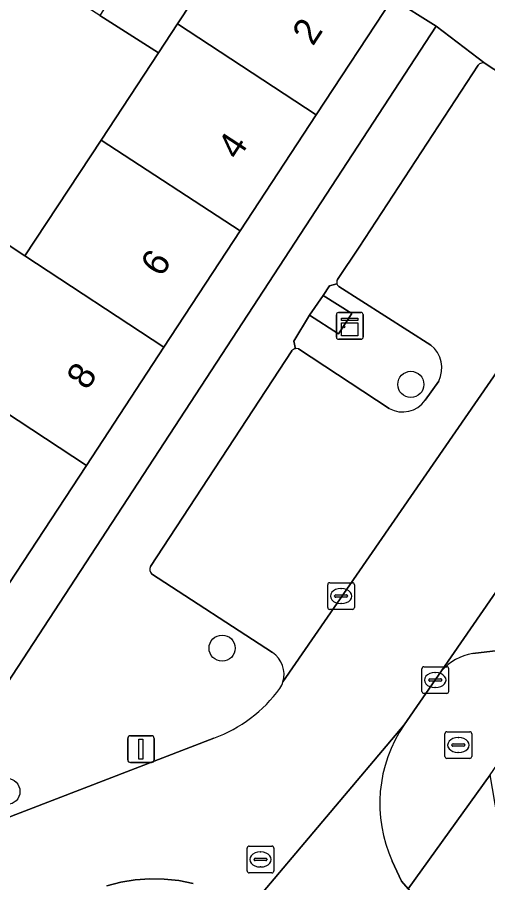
# Model space of a CAD drawing. Extents: x 159279 to 160377, y 384531 to 385888.
# Drawn here: x 159863.46 to 159881.05, y 385098.53 to 385130.91 of the extents above; entities that cross this region are included whole.
import ezdxf

# ---------------------------------------------------------------- set-up
doc = ezdxf.new("R2010")
doc.units = 0
for name, color, linetype in [('IMGEO_Boom', 7, 'Continuous'), ('IMGEO_Brandkraan', 7, 'Continuous'), ('IMGEO_Erf', 7, 'Continuous'), ('IMGEO_Groenvoorziening', 7, 'Continuous'), ('IMGEO_Kast', 7, 'Continuous'), ('IMGEO_Kolk', 7, 'Continuous'), ('IMGEO_Lichtmast', 7, 'Continuous'), ('IMGEO_Pand', 7, 'Continuous'), ('IMGEO_Pand_nummerreeks', 7, 'Continuous'), ('IMGEO_Parkeervlak_open', 7, 'Continuous'), ('IMGEO_Rijbaan_lokaal_open', 7, 'Continuous'), ('IMGEO_Rioolput', 7, 'Continuous'), ('IMGEO_Voetpad_open', 7, 'Continuous')]:
    doc.layers.add(name, color=color, linetype=linetype)

msp = doc.modelspace()

# ---------------------------------------------------------------- linework, layer by layer
at = {"layer": 'IMGEO_Boom'}
for centre in [(159878.177, 385117.176), (159871.12, 385107.306), (159863.073, 385101.945)]:
    msp.add_circle(centre, 0.489, dxfattribs=at)
at = {"layer": 'IMGEO_Brandkraan'}
for p, q in [((159879.454, 385103.254), (159879.454, 385104.106)), ((159879.529, 385104.18), (159880.381, 385104.18)), ((159879.942, 385103.96), (159879.967, 385103.96)), ((159880.455, 385104.106), (159880.455, 385103.254)), ((159879.713, 385103.674), (159879.713, 385103.686)), ((159880.151, 385103.637), (159879.753, 385103.637)), ((159879.756, 385103.723), (159880.154, 385103.723)), ((159880.197, 385103.686), (159880.197, 385103.674)), ((159879.965, 385103.4), (159879.94, 385103.4)), ((159880.381, 385103.18), (159879.529, 385103.18))]:
    msp.add_line(p, q, dxfattribs=at)
for points in [[(159879.454, 385103.254), (159879.454, 385104.106)], [(159879.529, 385104.18), (159880.381, 385104.18)], [(159880.455, 385104.106), (159880.455, 385103.254)], [(159880.381, 385103.18), (159879.529, 385103.18)]]:
    msp.add_lwpolyline(points, dxfattribs=at)
for centre, radius, start, end in [((159879.531, 385104.104), 0.0765, 91.552, 178.448), ((159879.531, 385104.104), 0.0765, 91.552, 178.448), ((159880.379, 385104.104), 0.0765, 1.552, 88.448), ((159880.379, 385104.104), 0.0765, 1.552, 88.448), ((159879.753, 385103.683), 0.0403, 85.8775, 175.7526), ((159879.75, 385103.673), 0.0366, 178.938, 274.7102), ((159880.154, 385103.68), 0.043, 264.8664, 352.4533), ((159880.158, 385103.685), 0.0386, 1.7309, 96.639), ((159879.531, 385103.256), 0.0765, 181.552, 268.448), ((159879.531, 385103.256), 0.0765, 181.552, 268.448), ((159880.379, 385103.256), 0.0765, 271.552, 358.448), ((159880.379, 385103.256), 0.0765, 271.552, 358.448)]:
    msp.add_arc(centre, radius, start, end, dxfattribs=at)
for centre, major_axis, ratio, start_param, end_param in [((159879.941, 385103.68), (-0.387, 0.002), 0.722429, 4.712389, 7.853982), ((159879.966, 385103.68), (-0.39, 0.002), 0.717154, 1.570796, 4.712389)]:
    msp.add_ellipse(centre, major_axis=major_axis, ratio=ratio, start_param=start_param, end_param=end_param, dxfattribs=at)
at = {"layer": 'IMGEO_Erf'}
for points in [[(159861.241, 385123.637), (159863.747, 385121.988), (159866.597, 385126.32), (159868.739, 385129.576), (159866.551, 385130.983), (159864.343, 385132.403), (159865.571, 385134.313), (159867.779, 385132.894), (159869.987, 385131.474), (159872.304, 385134.996), (159867.317, 385138.29), (159866.43, 385137.689), (159865.265, 385136.898), (159860.615, 385133.742)], [(159821.511, 385046.099), (159856.255, 385099.209), (159858.834, 385103.137), (159859.27, 385102.871), (159861.509, 385103.606), (159879.125, 385130.58), (159877.491, 385131.613), (159874.642, 385127.265), (159871.793, 385122.916), (159868.945, 385118.568), (159866.045, 385114.141), (159863.144, 385109.713), (159859.931, 385104.809), (159857.84, 385106.179), (159855.184, 385102.118), (159852.204, 385097.56)]]:
    msp.add_lwpolyline(points, dxfattribs=at)
at = {"layer": 'IMGEO_Groenvoorziening'}
for points in [[(159875.414, 385120.944), (159875.137, 385120.868), (159874.905, 385120.5), (159875.965, 385119.83), (159875.477, 385119.065), (159874.394, 385119.77), (159873.796, 385118.787), (159873.865, 385118.51)], [(159878.927, 385118.648), (159875.484, 385120.841)], [(159873.971, 385118.506), (159877.372, 385116.279)], [(159878.71, 385116.587), (159879.222, 385117.297)]]:
    msp.add_lwpolyline(points, dxfattribs=at)
for centre, radius, start, end in [((159875.596, 385120.992), 0.188, 194.8347, 233.5663), ((159873.908, 385118.231), 0.282, 76.9923, 98.6856), ((159878.229, 385117.788), 1.108, 333.6972, 50.938), ((159877.876, 385117.149), 1.006, 239.9078, 326.0188)]:
    msp.add_arc(centre, radius, start, end, dxfattribs=at)
at = {"layer": 'IMGEO_Kast'}
for p, q in [((159875.395, 385118.941), (159875.395, 385119.782)), ((159875.395, 385119.782), (159875.395, 385118.941)), ((159875.47, 385119.866), (159876.311, 385119.866)), ((159876.311, 385119.866), (159875.47, 385119.866)), ((159876.395, 385119.791), (159876.395, 385118.95)), ((159876.395, 385118.95), (159876.395, 385119.791)), ((159876.32, 385118.866), (159875.479, 385118.866)), ((159875.479, 385118.866), (159876.32, 385118.866))]:
    msp.add_line(p, q, dxfattribs=at)
for points in [[(159875.59, 385119.656), (159876.19, 385119.656), (159876.19, 385119.571), (159875.59, 385119.571), (159875.59, 385119.656)], [(159875.59, 385119.481), (159876.19, 385119.481), (159876.19, 385118.992), (159875.59, 385118.992), (159875.59, 385119.481)]]:
    msp.add_lwpolyline(points, dxfattribs=at)
msp.add_circle((159875.674, 385119.33), 0.0377, dxfattribs=at)
for centre, start, end in [((159875.473, 385119.788), 92.4484, 184.2845), ((159875.473, 385119.788), 92.4484, 184.2845), ((159876.317, 385119.788), 2.4484, 94.2845), ((159876.317, 385119.788), 2.4484, 94.2845), ((159875.473, 385118.944), 182.4484, 274.2845), ((159875.473, 385118.944), 182.4484, 274.2845), ((159876.317, 385118.944), 272.4484, 4.2845), ((159876.317, 385118.944), 272.4484, 4.2845)]:
    msp.add_arc(centre, 0.0779, start, end, dxfattribs=at)
at = {"layer": 'IMGEO_Kolk'}
for p, q in [((159875.144, 385109.754), (159875.996, 385109.754)), ((159875.069, 385108.828), (159875.069, 385109.68)), ((159875.557, 385109.534), (159875.582, 385109.534)), ((159876.07, 385109.68), (159876.07, 385108.828)), ((159875.328, 385109.248), (159875.328, 385109.26)), ((159875.766, 385109.211), (159875.368, 385109.211)), ((159875.371, 385109.297), (159875.769, 385109.297)), ((159875.812, 385109.26), (159875.812, 385109.248)), ((159875.58, 385108.974), (159875.555, 385108.974)), ((159875.996, 385108.754), (159875.144, 385108.754)), ((159878.591, 385105.685), (159878.591, 385106.537)), ((159878.666, 385106.611), (159879.518, 385106.611)), ((159879.592, 385106.537), (159879.592, 385105.685)), ((159879.079, 385106.391), (159879.104, 385106.391)), ((159878.85, 385106.105), (159878.85, 385106.117)), ((159879.288, 385106.068), (159878.89, 385106.068)), ((159878.893, 385106.154), (159879.291, 385106.154)), ((159879.334, 385106.117), (159879.334, 385106.105)), ((159879.518, 385105.611), (159878.666, 385105.611)), ((159879.102, 385105.831), (159879.077, 385105.831))]:
    msp.add_line(p, q, dxfattribs=at)
for points in [[(159875.144, 385109.754), (159875.996, 385109.754)], [(159875.069, 385108.828), (159875.069, 385109.68)], [(159876.07, 385109.68), (159876.07, 385108.828)], [(159875.996, 385108.754), (159875.144, 385108.754)], [(159878.591, 385105.685), (159878.591, 385106.537)], [(159878.666, 385106.611), (159879.518, 385106.611)], [(159879.592, 385106.537), (159879.592, 385105.685)], [(159879.518, 385105.611), (159878.666, 385105.611)]]:
    msp.add_lwpolyline(points, dxfattribs=at)
for centre, radius, start, end in [((159875.146, 385109.678), 0.0765, 91.552, 178.448), ((159875.146, 385109.678), 0.0765, 91.552, 178.448), ((159875.994, 385109.678), 0.0765, 1.552, 88.448), ((159875.994, 385109.678), 0.0765, 1.552, 88.448), ((159875.368, 385109.257), 0.0403, 85.8775, 175.7526), ((159875.365, 385109.247), 0.0366, 178.938, 274.7102), ((159875.769, 385109.254), 0.043, 264.8664, 352.4533), ((159875.773, 385109.259), 0.0386, 1.7309, 96.639), ((159875.146, 385108.83), 0.0765, 181.552, 268.448), ((159875.146, 385108.83), 0.0765, 181.552, 268.448), ((159875.994, 385108.83), 0.0765, 271.552, 358.448), ((159875.994, 385108.83), 0.0765, 271.552, 358.448), ((159878.668, 385106.535), 0.0765, 91.552, 178.448), ((159878.668, 385106.535), 0.0765, 91.552, 178.448), ((159879.516, 385106.535), 0.0765, 1.552, 88.448), ((159879.516, 385106.535), 0.0765, 1.552, 88.448), ((159878.89, 385106.114), 0.0403, 85.8775, 175.7526), ((159878.887, 385106.104), 0.0366, 178.938, 274.7102), ((159879.291, 385106.111), 0.043, 264.8664, 352.4533), ((159879.295, 385106.116), 0.0386, 1.7309, 96.639), ((159878.668, 385105.687), 0.0765, 181.552, 268.448), ((159878.668, 385105.687), 0.0765, 181.552, 268.448), ((159879.516, 385105.687), 0.0765, 271.552, 358.448), ((159879.516, 385105.687), 0.0765, 271.552, 358.448)]:
    msp.add_arc(centre, radius, start, end, dxfattribs=at)
for centre, major_axis, ratio, start_param, end_param in [((159875.556, 385109.254), (-0.387, 0.002), 0.722429, 4.712389, 7.853982), ((159875.581, 385109.254), (-0.39, 0.002), 0.717154, 1.570796, 4.712389), ((159879.078, 385106.111), (-0.387, 0.002), 0.722429, 4.712389, 7.853982), ((159879.103, 385106.111), (-0.39, 0.002), 0.717154, 1.570796, 4.712389)]:
    msp.add_ellipse(centre, major_axis=major_axis, ratio=ratio, start_param=start_param, end_param=end_param, dxfattribs=at)
at = {"layer": 'IMGEO_Lichtmast'}
for p, q in [((159867.591, 385103.129), (159867.591, 385103.929)), ((159867.591, 385103.929), (159867.591, 385103.129)), ((159867.691, 385104.029), (159868.481, 385104.029)), ((159868.481, 385104.029), (159867.691, 385104.029)), ((159868.581, 385103.929), (159868.581, 385103.129)), ((159868.581, 385103.129), (159868.581, 385103.929)), ((159868.481, 385103.029), (159867.691, 385103.029)), ((159867.691, 385103.029), (159868.481, 385103.029))]:
    msp.add_line(p, q, dxfattribs=at)
msp.add_lwpolyline([(159868.011, 385103.904), (159868.161, 385103.904), (159868.161, 385103.154), (159868.011, 385103.154), (159868.011, 385103.904)], dxfattribs=at)
for centre, start, end in [((159867.691, 385103.929), 90, 180), ((159867.691, 385103.929), 90, 180), ((159868.481, 385103.929), 0, 90), ((159868.481, 385103.929), 360, 90), ((159867.691, 385103.129), 180, 270), ((159867.691, 385103.129), 180, 270), ((159868.481, 385103.129), 270, 0), ((159868.481, 385103.129), 270, 0)]:
    msp.add_arc(centre, 0.1, start, end, dxfattribs=at)
at = {"layer": 'IMGEO_Pand'}
for points in [[(159872.304, 385134.996), (159869.987, 385131.474), (159869.454, 385130.664), (159874.642, 385127.265), (159877.491, 385131.613)], [(159869.987, 385131.474), (159867.779, 385132.894), (159866.551, 385130.983), (159868.739, 385129.576), (159869.454, 385130.664)], [(159869.454, 385130.664), (159868.739, 385129.576), (159866.597, 385126.32), (159871.793, 385122.916), (159874.642, 385127.265)], [(159866.597, 385126.32), (159863.747, 385121.988), (159868.945, 385118.568), (159871.793, 385122.916)], [(159863.747, 385121.988), (159861.241, 385123.637), (159858.332, 385119.214), (159866.045, 385114.141), (159868.945, 385118.568)], [(159858.332, 385119.214), (159855.423, 385114.792), (159863.144, 385109.713), (159866.045, 385114.141)]]:
    msp.add_lwpolyline(points, close=True, dxfattribs=at)
at = {"layer": 'IMGEO_Parkeervlak_open'}
for points in [[(159911.49, 385153.353), (159892.063, 385124.922), (159879.326, 385106.454)], [(159885.995, 385125.896), (159880.962, 385129.185)], [(159880.694, 385129.123), (159876.245, 385122.31), (159875.429, 385121.106)], [(159873.394, 385106.045), (159887.143, 385125.967)], [(159875.484, 385120.841), (159878.927, 385118.648)], [(159877.372, 385116.279), (159873.971, 385118.506)], [(159873.722, 385118.431), (159868.437, 385110.357)], [(159879.222, 385117.297), (159878.71, 385116.587)], [(159868.475, 385110.082), (159873.004, 385107.146)], [(159880.494, 385107.1), (159881.446, 385107.222)]]:
    msp.add_lwpolyline(points, dxfattribs=at)
for centre, radius, start, end in [((159880.873, 385128.959), 0.243, 68.584, 137.4677), ((159875.612, 385121.007), 0.207, 151.6227, 197.7972), ((159875.596, 385120.992), 0.188, 194.8347, 233.5663), ((159873.88, 385118.313), 0.198, 94.4961, 143.3406), ((159873.908, 385118.231), 0.282, 76.9923, 98.6856), ((159878.229, 385117.788), 1.108, 333.6972, 50.938), ((159877.876, 385117.149), 1.006, 239.9078, 326.0188), ((159868.711, 385110.255), 0.293, 159.5442, 216.1907), ((159872.446, 385106.329), 0.99, 343.3531, 55.6576), ((159880.797, 385105.173), 1.951, 98.9388, 138.9536)]:
    msp.add_arc(centre, radius, start, end, dxfattribs=at)
at = {"layer": 'IMGEO_Rijbaan_lokaal_open'}
for points in [[(159877.931, 385104.431), (159879.326, 385106.454), (159892.063, 385124.922), (159911.49, 385153.353), (159911.6, 385153.515), (159907.948, 385156.036), (159897.556, 385140.986), (159897.442, 385140.801), (159897.026, 385140.215), (159887.91, 385127.041), (159887.358, 385126.181)], [(159887.143, 385125.967), (159873.394, 385106.045)], [(159872.121, 385097.552), (159877.931, 385104.431)], [(159877.931, 385104.431), (159872.121, 385097.552), (159883.687, 385089.834), (159884.254, 385089.456), (159884.902, 385089.023), (159886.302, 385088.01), (159887.881, 385086.657), (159888.201, 385086.351), (159891.358, 385088.331), (159890.652, 385089.211), (159890.528, 385089.403), (159890.424, 385089.565), (159878.635, 385097.741), (159878.425, 385097.884), (159878.074, 385098.299), (159877.825, 385098.593)], [(159870.815, 385103.936), (159862.859, 385100.87)], [(159877.825, 385098.593), (159877.484, 385099.339)], [(159866.808, 385098.407), (159867.335, 385098.544), (159867.871, 385098.633), (159868.414, 385098.673), (159868.958, 385098.665), (159869.498, 385098.608), (159870.032, 385098.504)]]:
    msp.add_lwpolyline(points, dxfattribs=at)
for centre, radius, start, end in [((159872.503, 385106.302), 0.927, 327.3743, 343.9155), ((159868.988, 385108.919), 5.307, 290.13, 324.0319), ((159882.198, 385101.491), 5.182, 145.4327, 204.5336)]:
    msp.add_arc(centre, radius, start, end, dxfattribs=at)
at = {"layer": 'IMGEO_Rioolput'}
for p, q in [((159872.056, 385098.973), (159872.056, 385099.825)), ((159872.131, 385099.899), (159872.983, 385099.899)), ((159873.057, 385099.825), (159873.057, 385098.973)), ((159872.315, 385099.393), (159872.315, 385099.405)), ((159872.358, 385099.442), (159872.756, 385099.442)), ((159872.544, 385099.679), (159872.569, 385099.679)), ((159872.799, 385099.405), (159872.799, 385099.393)), ((159872.753, 385099.356), (159872.355, 385099.356)), ((159872.567, 385099.119), (159872.542, 385099.119)), ((159872.983, 385098.899), (159872.131, 385098.899))]:
    msp.add_line(p, q, dxfattribs=at)
for points in [[(159872.056, 385098.973), (159872.056, 385099.825)], [(159872.131, 385099.899), (159872.983, 385099.899)], [(159873.057, 385099.825), (159873.057, 385098.973)], [(159872.983, 385098.899), (159872.131, 385098.899)]]:
    msp.add_lwpolyline(points, dxfattribs=at)
for centre, radius, start, end in [((159872.133, 385099.823), 0.0765, 91.552, 178.448), ((159872.133, 385099.823), 0.0765, 91.552, 178.448), ((159872.981, 385099.823), 0.0765, 1.552, 88.448), ((159872.981, 385099.823), 0.0765, 1.552, 88.448), ((159872.355, 385099.402), 0.0403, 85.8775, 175.7526), ((159872.352, 385099.392), 0.0366, 178.938, 274.7102), ((159872.756, 385099.399), 0.043, 264.8664, 352.4533), ((159872.76, 385099.404), 0.0386, 1.7309, 96.639), ((159872.133, 385098.975), 0.0765, 181.552, 268.448), ((159872.133, 385098.975), 0.0765, 181.552, 268.448), ((159872.981, 385098.975), 0.0765, 271.552, 358.448), ((159872.981, 385098.975), 0.0765, 271.552, 358.448)]:
    msp.add_arc(centre, radius, start, end, dxfattribs=at)
for centre, major_axis, ratio, start_param, end_param in [((159872.543, 385099.399), (-0.387, 0.002), 0.722429, 4.712389, 7.853982), ((159872.568, 385099.399), (-0.39, 0.002), 0.717154, 1.570796, 4.712389)]:
    msp.add_ellipse(centre, major_axis=major_axis, ratio=ratio, start_param=start_param, end_param=end_param, dxfattribs=at)
at = {"layer": 'IMGEO_Voetpad_open'}
for points in [[(159877.484, 385099.339), (159877.825, 385098.593), (159878.074, 385098.299), (159881.14, 385102.564), (159918.963, 385157.527)], [(159856.77, 385155.723), (159864.895, 385143.606), (159863.188, 385142.466), (159866.43, 385137.689), (159867.317, 385138.29), (159872.304, 385134.996), (159877.491, 385131.613), (159879.125, 385130.58), (159880.962, 385129.185), (159885.995, 385125.896)], [(159880.962, 385129.185), (159879.125, 385130.58), (159861.509, 385103.606), (159859.27, 385102.871), (159858.834, 385103.137), (159856.255, 385099.209), (159821.511, 385046.099), (159819.421, 385047.421), (159815.513, 385041.56), (159817.654, 385040.152), (159809.183, 385027.223), (159812.822, 385024.926), (159813.67, 385026.228)], [(159875.429, 385121.106), (159876.245, 385122.31), (159880.694, 385129.123)], [(159873.865, 385118.51), (159873.796, 385118.787), (159874.394, 385119.77), (159874.905, 385120.5), (159875.137, 385120.868), (159875.414, 385120.944)], [(159868.437, 385110.357), (159873.722, 385118.431)], [(159873.004, 385107.146), (159868.475, 385110.082)], [(159881.446, 385107.222), (159880.494, 385107.1)], [(159879.326, 385106.454), (159877.931, 385104.431)], [(159862.859, 385100.87), (159870.815, 385103.936)], [(159894.998, 385089.378), (159893.958, 385091.048), (159892.419, 385092.14), (159883.045, 385098.629), (159881.694, 385099.35), (159881.14, 385102.564), (159878.074, 385098.299), (159878.425, 385097.884), (159878.635, 385097.741)], [(159870.032, 385098.504), (159869.498, 385098.608), (159868.958, 385098.665), (159868.414, 385098.673), (159867.871, 385098.633), (159867.335, 385098.544), (159866.808, 385098.407)]]:
    msp.add_lwpolyline(points, dxfattribs=at)
msp.add_lwpolyline([(159874.905, 385120.5), (159874.394, 385119.77), (159875.477, 385119.065), (159875.965, 385119.83)], close=True, dxfattribs=at)
for centre, radius, start, end in [((159880.873, 385128.959), 0.243, 68.584, 137.4677), ((159875.612, 385121.007), 0.207, 151.6227, 197.7972), ((159873.88, 385118.313), 0.198, 94.4961, 143.3406), ((159868.711, 385110.255), 0.293, 159.5442, 216.1907), ((159872.446, 385106.329), 0.99, 343.3531, 55.6576), ((159880.797, 385105.173), 1.951, 98.9388, 138.9536), ((159872.503, 385106.302), 0.927, 327.3743, 343.9155), ((159868.988, 385108.919), 5.307, 290.13, 324.0319), ((159882.198, 385101.491), 5.182, 145.4327, 204.5336)]:
    msp.add_arc(centre, radius, start, end, dxfattribs=at)

# ---------------------------------------------------------------- texts
at = {"layer": 'IMGEO_Pand_nummerreeks'}
for s, p in [('2', (159874.515, 385129.807)), ('4', (159871.715, 385125.533)), ('6', (159868.845, 385121.153)), ('8', (159866.075, 385116.923))]:
    msp.add_text(s, height=1, rotation=56.7687, dxfattribs=at).set_placement(p)

doc.saveas('drawing.dxf')
